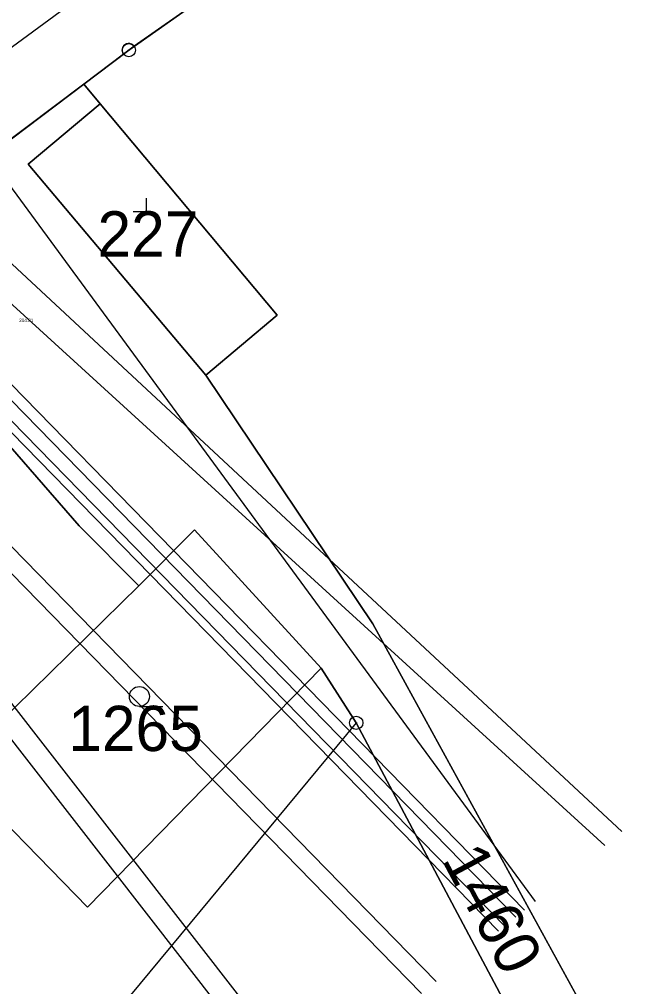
# Model space of a CAD drawing. Extents: x -537341 to -532984, y -1143469 to -1141314.
# Drawn here: x -535819.4 to -535772.8, y -1143107.9 to -1143035.2 of the extents above; entities that cross this region are included whole.
import ezdxf

# ---------------------------------------------------------------- set-up
doc = ezdxf.new("R2010")
doc.units = 0
for name, color, linetype in [('Hranice parcel', 7, 'Continuous'), ('parcelní_č_2000', 7, 'Continuous'), ('u_arcibiskupství', 7, 'Continuous'), ('u_obec_Horní_Moš', 7, 'Continuous'), ('u_osa_toku', 7, 'Continuous'), ('u_pricne', 7, 'Continuous'), ('u_úřad pro_zast', 7, 'Continuous'), ('Značky bodu BP', 7, 'Continuous'), ('Značky kultur', 7, 'Continuous'), ('ˇ3', 7, 'Continuous')]:
    doc.layers.add(name, color=color, linetype=linetype)

msp = doc.modelspace()

# ---------------------------------------------------------------- linework, layer by layer
at = {"layer": 'Hranice parcel'}
for p, q in [((-535833.42, -1143054.22), (-535814.55, -1143040.02)), ((-535814.55, -1143040.02), (-535813.32, -1143041.5)), ((-535824.45, -1143091.46), (-535810.41, -1143077.74)), ((-535794.07, -1143088.03), (-535796.7, -1143083.91)), ((-535757.01, -1143157.71), (-535794.07, -1143088.03))]:
    msp.add_line(p, q, dxfattribs=at)
for points in [[(-535814.55, -1143040.02), (-535811.17, -1143037.47), (-535776.37, -1143012.97), (-535742.42, -1142992.52)], [(-535813.32, -1143041.5), (-535818.73, -1143046.03), (-535805.39, -1143061.91)], [(-535805.39, -1143061.91), (-535800.01, -1143057.38), (-535813.32, -1143041.5)], [(-535810.41, -1143077.74), (-535814.9, -1143073.23), (-535821.79, -1143065.33), (-535833.42, -1143054.22)], [(-535805.39, -1143061.91), (-535792.81, -1143080.6), (-535748.44, -1143161.56), (-535734.15, -1143163.81)], [(-535796.7, -1143083.91), (-535806.23, -1143073.53), (-535810.41, -1143077.74)], [(-535796.7, -1143083.91), (-535814.27, -1143101.88), (-535824.45, -1143091.46)], [(-535794.07, -1143088.03), (-535862.58, -1143170.64), (-535900.37, -1143127.62)]]:
    msp.add_lwpolyline(points, dxfattribs=at)
at = {"layer": 'u_arcibiskupství'}
for p, q in [((-535776.779, -1143013.258), (-535810.761, -1143037.182)), ((-535811.569, -1143037.771), (-535814.55, -1143040.02)), ((-535814.55, -1143040.02), (-535833.42, -1143054.22)), ((-535814.55, -1143040.02), (-535813.32, -1143041.5)), ((-535813.32, -1143041.5), (-535814.55, -1143040.02)), ((-535792.81, -1143080.6), (-535805.39, -1143061.91)), ((-535748.44, -1143161.56), (-535792.81, -1143080.6)), ((-535796.7, -1143083.91), (-535794.07, -1143088.03)), ((-535794.07, -1143088.03), (-535757.01, -1143157.71))]:
    msp.add_line(p, q, dxfattribs=at)
for points in [[(-535810.761, -1143037.182), (-535811.17, -1143037.47), (-535811.569, -1143037.771)], [(-535805.39, -1143061.91), (-535818.73, -1143046.03), (-535813.32, -1143041.5)], [(-535813.32, -1143041.5), (-535800.01, -1143057.38), (-535805.39, -1143061.91)], [(-535833.42, -1143054.22), (-535821.79, -1143065.33), (-535814.9, -1143073.23), (-535810.41, -1143077.74)], [(-535805.39, -1143061.91), (-535792.81, -1143080.6), (-535748.44, -1143161.56), (-535734.15, -1143163.81)], [(-535810.41, -1143077.74), (-535806.23, -1143073.53), (-535796.7, -1143083.91)]]:
    msp.add_lwpolyline(points, dxfattribs=at)
at = {"layer": 'u_obec_Horní_Moš'}
for p, q in [((-535810.761, -1143037.182), (-535776.779, -1143013.258)), ((-535814.55, -1143040.02), (-535811.569, -1143037.771)), ((-535833.42, -1143054.22), (-535814.55, -1143040.02))]:
    msp.add_line(p, q, dxfattribs=at)
msp.add_arc((-535811.17, -1143037.47), 0.5, 35.13515, 217.04329, dxfattribs=at)
at = {"layer": 'u_osa_toku'}
msp.add_lwpolyline([(-535833.894, -1143048.558), (-535831.796, -1143046.508), (-535827.583, -1143042.812), (-535804.354, -1143025.755), (-535780.529, -1143010.086), (-535729.339, -1142978.515), (-535691.23, -1142958.334), (-535641.994, -1142932.539), (-535598.385, -1142919.282), (-535563.972, -1142897.804), (-535497.689, -1142879.488), (-535444.2, -1142871.192), (-535427.066, -1142864.855), (-535401.715, -1142861.23), (-535377.37, -1142844.927), (-535343.104, -1142822.317), (-535307.419, -1142797.828), (-535289.278, -1142780.995), (-535272.357, -1142774.802), (-535260.582, -1142774.976), (-535252.427, -1142775.194)], dxfattribs=at)
at = {"layer": 'u_pricne'}
for p, q in [((-535858.993, -1142994.734), (-535780.618, -1143101.469)), ((-535871.999, -1143005.217), (-535774.087, -1143096.205)), ((-535874.934, -1143007.583), (-535782.072, -1143102.641)), ((-535874.276, -1143007.053), (-535781.414, -1143102.111)), ((-535874.271, -1143007.049), (-535775.381, -1143097.247)), ((-535875.761, -1143008.249), (-535782.899, -1143103.307)), ((-535876.24, -1143008.636), (-535783.378, -1143103.693)), ((-535878.97, -1143010.837), (-535797.695, -1143115.233)), ((-535880.28, -1143011.892), (-535799.004, -1143116.289)), ((-535880.922, -1143012.41), (-535788.06, -1143107.467)), ((-535882.033, -1143013.305), (-535789.171, -1143108.363))]:
    msp.add_line(p, q, dxfattribs=at)
at = {"layer": 'u_úřad pro_zast'}
for p, q in [((-535800.01, -1143057.38), (-535813.32, -1143041.5)), ((-535805.39, -1143061.91), (-535800.01, -1143057.38)), ((-535810.41, -1143077.74), (-535814.9, -1143073.23)), ((-535824.45, -1143091.46), (-535810.41, -1143077.74))]:
    msp.add_line(p, q, dxfattribs=at)
for points in [[(-535813.32, -1143041.5), (-535818.73, -1143046.03), (-535805.39, -1143061.91)], [(-535814.9, -1143073.23), (-535821.79, -1143065.33), (-535833.42, -1143054.22)]]:
    msp.add_lwpolyline(points, dxfattribs=at)
at = {"layer": 'Značky bodu BP'}
for centre, radius in [((-535811.17, -1143037.47), 0.5), ((-535811.17, -1143037.47), 0.0303), ((-535794.07, -1143088.03), 0.5), ((-535794.07, -1143088.03), 0.0303)]:
    msp.add_circle(centre, radius, dxfattribs=at)
at = {"layer": 'Značky kultur'}
for p, q in [((-535809.83, -1143049.59), (-535809.83, -1143048.59)), ((-535809.83, -1143049.59), (-535809.83, -1143048.59)), ((-535810.831, -1143049.59), (-535809.83, -1143049.59)), ((-535810.831, -1143049.59), (-535809.83, -1143049.59)), ((-535810.373, -1143086.8), (-535808.623, -1143086.8)), ((-535810.373, -1143086.8), (-535808.623, -1143086.8))]:
    msp.add_line(p, q, dxfattribs=at)
msp.add_circle((-535810.373, -1143086.05), 0.75, dxfattribs=at)
msp.add_circle((-535810.373, -1143086.05), 0.75, dxfattribs=at)

# ---------------------------------------------------------------- texts
at = {"layer": 'parcelní_č_2000'}
for s, p in [('227', (-535813.525, -1143052.98)), ('1265', (-535815.723, -1143090.15))]:
    msp.add_text(s, height=3.4, dxfattribs=at).set_placement(p)
msp.add_text('1460', height=3.4, rotation=298, dxfattribs=at).set_placement((-535787.677, -1143098.305))
at = {"layer": 'ˇ3'}
msp.add_text('204.81 ', height=0.25, dxfattribs=at).set_placement((-535819.41, -1143057.9))

doc.saveas('drawing.dxf')
